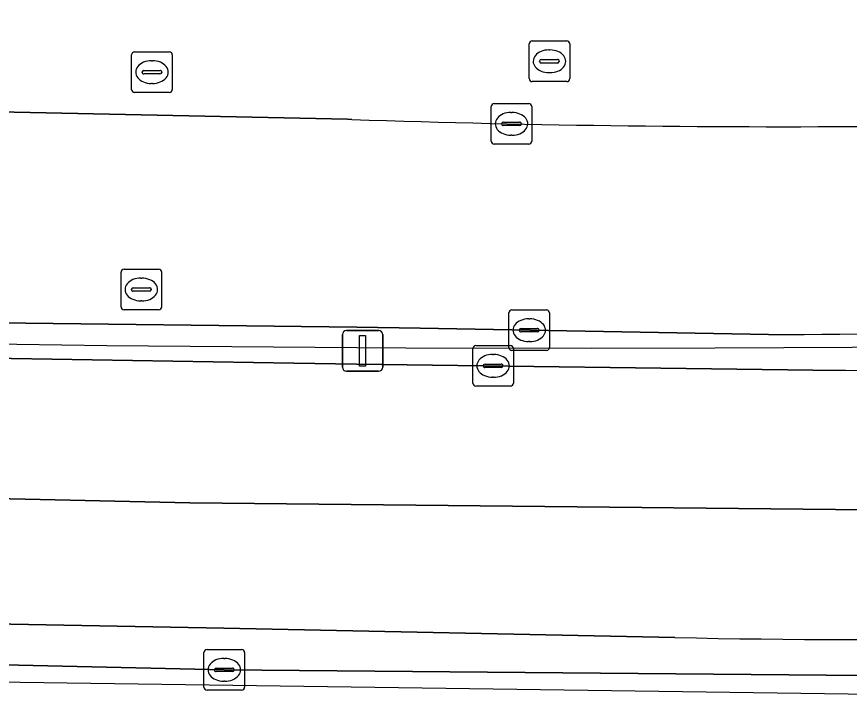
# Model space of a CAD drawing. Extents: x 161838 to 162344, y 381620 to 382160.
# Drawn here: x 162129.42 to 162149.93, y 381619.9 to 381636.86 of the extents above; entities that cross this region are included whole.
import ezdxf

# ---------------------------------------------------------------- set-up
doc = ezdxf.new("R2010")
doc.units = 0
for name, color, linetype in [('IMGEO_Berm_open', 7, 'Continuous'), ('IMGEO_Brandkraan', 7, 'Continuous'), ('IMGEO_Hek', 7, 'Continuous'), ('IMGEO_Kolk', 7, 'Continuous'), ('IMGEO_Lichtmast', 7, 'Continuous'), ('IMGEO_Rijbaan_lokaal_open', 7, 'Continuous'), ('IMGEO_Rijbaan_regionaal_gesloten', 7, 'Continuous'), ('IMGEO_Rioolput', 7, 'Continuous'), ('IMGEO_Voetpad_open', 7, 'Continuous')]:
    doc.layers.add(name, color=color, linetype=linetype)

msp = doc.modelspace()

# ---------------------------------------------------------------- linework, layer by layer
at = {"layer": 'IMGEO_Berm_open'}
for points in [[(162147.939, 381629.029), (162139.356, 381629.189), (162137.799, 381629.209), (162128.275, 381629.331), (162113.858, 381629.656), (162101.958, 381629.829), (162093.915, 381630.038), (162085.866, 381630.33), (162083.008, 381630.46), (162069.066, 381631.294)], [(162066.237, 381630.607), (162074.823, 381630.031), (162079.706, 381629.703), (162089.317, 381629.313), (162105.124, 381628.816), (162114.157, 381628.746), (162126.306, 381628.493), (162136.248, 381628.323), (162137.79, 381628.303), (162149.027, 381628.158)], [(162057.067, 381623.989), (162063.349, 381623.412), (162068.187, 381622.967), (162074.337, 381622.567), (162075.85, 381622.469), (162090.138, 381621.864), (162100.02, 381621.534), (162114.837, 381621.198), (162126.197, 381620.966), (162134.53, 381620.776), (162153.994, 381620.605), (162156.441, 381620.733), (162166.914, 381621.301)], [(162145.632, 381621.574), (162134.521, 381621.806), (162120.952, 381622.061), (162108.154, 381622.345), (162090.199, 381622.764), (162081.716, 381623.053)]]:
    msp.add_lwpolyline(points, dxfattribs=at)
for centre, radius, start, end in [((162146.248, 381962.51), 333.485, 270.29048, 272.69663), ((162151.029, 381789.499), 161.353, 269.28923, 273.87258), ((162150.09, 381816.832), 195.309, 268.69218, 273.68076)]:
    msp.add_arc(centre, radius, start, end, dxfattribs=at)
at = {"layer": 'IMGEO_Brandkraan'}
for p, q in [((162142.041, 381635.332), (162142.041, 381636.184)), ((162142.116, 381636.258), (162142.968, 381636.258)), ((162143.042, 381636.184), (162143.042, 381635.332)), ((162142.529, 381636.038), (162142.554, 381636.038)), ((162142.3, 381635.752), (162142.3, 381635.764)), ((162142.738, 381635.715), (162142.34, 381635.715)), ((162142.343, 381635.801), (162142.741, 381635.801)), ((162142.784, 381635.764), (162142.784, 381635.752)), ((162142.552, 381635.478), (162142.527, 381635.478)), ((162142.968, 381635.258), (162142.116, 381635.258))]:
    msp.add_line(p, q, dxfattribs=at)
for points in [[(162142.041, 381635.332), (162142.041, 381636.184)], [(162142.116, 381636.258), (162142.968, 381636.258)], [(162143.042, 381636.184), (162143.042, 381635.332)], [(162142.968, 381635.258), (162142.116, 381635.258)]]:
    msp.add_lwpolyline(points, dxfattribs=at)
for centre, radius, start, end in [((162142.118, 381636.182), 0.0765, 91.552, 178.448), ((162142.118, 381636.182), 0.0765, 91.552, 178.448), ((162142.966, 381636.182), 0.0765, 1.552, 88.448), ((162142.966, 381636.182), 0.0765, 1.552, 88.448), ((162142.34, 381635.761), 0.0403, 85.8775, 175.7526), ((162142.337, 381635.751), 0.0366, 178.938, 274.7102), ((162142.741, 381635.758), 0.043, 264.8664, 352.4533), ((162142.745, 381635.763), 0.0386, 1.7309, 96.639), ((162142.118, 381635.334), 0.0765, 181.552, 268.448), ((162142.118, 381635.334), 0.0765, 181.552, 268.448), ((162142.966, 381635.334), 0.0765, 271.552, 358.448), ((162142.966, 381635.334), 0.0765, 271.552, 358.448)]:
    msp.add_arc(centre, radius, start, end, dxfattribs=at)
for centre, major_axis, ratio, start_param, end_param in [((162142.528, 381635.758), (-0.387, 0.002), 0.722429, 4.712389, 7.853982), ((162142.553, 381635.758), (-0.39, 0.002), 0.717154, 1.570796, 4.712389)]:
    msp.add_ellipse(centre, major_axis=major_axis, ratio=ratio, start_param=start_param, end_param=end_param, dxfattribs=at)
at = {"layer": 'IMGEO_Hek'}
for points in [[(162241.823, 381643.497), (162233.545, 381641.12), (162229.612, 381640.011), (162225.666, 381638.966), (162220.873, 381637.787), (162217.165, 381636.942), (162213.136, 381635.998), (162208.014, 381634.881), (162199.733, 381633.272), (162194.605, 381632.38), (162187.696, 381631.333), (162181.837, 381630.583), (162175.425, 381629.906), (162170.79, 381629.51), (162167.399, 381629.27), (162161.318, 381628.942), (162155.604, 381628.756), (162151.691, 381628.719), (162146.625, 381628.693), (162143.587, 381628.688), (162139.006, 381628.698), (162137.794, 381628.704)], [(162137.794, 381628.704), (162131.639, 381628.756), (162127.198, 381628.815), (162118.656, 381628.981), (162111.06, 381629.186), (162102.721, 381629.322), (162093.959, 381629.569), (162088.027, 381629.796), (162079.036, 381630.235), (162074.46, 381630.502), (162066.472, 381631.038), (162058.311, 381631.695), (162053.276, 381632.163), (162034.557, 381634.329), (162000, 381638.941), (161983.372, 381641.239)]]:
    msp.add_lwpolyline(points, dxfattribs=at)
at = {"layer": 'IMGEO_Kolk'}
for p, q in [((162141.181, 381634.719), (162142.033, 381634.719)), ((162141.106, 381633.793), (162141.106, 381634.645)), ((162141.594, 381634.499), (162141.619, 381634.499)), ((162142.107, 381634.645), (162142.107, 381633.793)), ((162141.365, 381634.213), (162141.365, 381634.225)), ((162141.803, 381634.176), (162141.405, 381634.176)), ((162141.408, 381634.262), (162141.806, 381634.262)), ((162141.849, 381634.225), (162141.849, 381634.213)), ((162141.617, 381633.939), (162141.592, 381633.939)), ((162142.033, 381633.719), (162141.181, 381633.719)), ((162141.542, 381628.712), (162141.542, 381629.564)), ((162141.617, 381629.638), (162142.469, 381629.638)), ((162142.543, 381629.564), (162142.543, 381628.712)), ((162142.03, 381629.418), (162142.055, 381629.418)), ((162141.801, 381629.132), (162141.801, 381629.144)), ((162141.844, 381629.181), (162142.242, 381629.181)), ((162142.285, 381629.144), (162142.285, 381629.132)), ((162142.239, 381629.095), (162141.841, 381629.095)), ((162140.728, 381628.761), (162141.58, 381628.761)), ((162142.053, 381628.858), (162142.028, 381628.858)), ((162140.653, 381627.835), (162140.653, 381628.687)), ((162141.141, 381628.541), (162141.166, 381628.541)), ((162142.469, 381628.638), (162141.617, 381628.638)), ((162141.654, 381628.687), (162141.654, 381627.835)), ((162140.912, 381628.255), (162140.912, 381628.267)), ((162141.35, 381628.218), (162140.952, 381628.218)), ((162140.955, 381628.304), (162141.353, 381628.304)), ((162141.396, 381628.267), (162141.396, 381628.255)), ((162141.164, 381627.981), (162141.139, 381627.981)), ((162141.58, 381627.761), (162140.728, 381627.761)), ((162134.033, 381620.351), (162134.033, 381621.203)), ((162134.108, 381621.277), (162134.96, 381621.277)), ((162135.034, 381621.203), (162135.034, 381620.351)), ((162134.521, 381621.057), (162134.546, 381621.057)), ((162134.292, 381620.771), (162134.292, 381620.783)), ((162134.73, 381620.734), (162134.332, 381620.734)), ((162134.335, 381620.82), (162134.733, 381620.82)), ((162134.776, 381620.783), (162134.776, 381620.771)), ((162134.544, 381620.497), (162134.519, 381620.497)), ((162134.96, 381620.277), (162134.108, 381620.277))]:
    msp.add_line(p, q, dxfattribs=at)
for points in [[(162141.181, 381634.719), (162142.033, 381634.719)], [(162141.106, 381633.793), (162141.106, 381634.645)], [(162142.107, 381634.645), (162142.107, 381633.793)], [(162142.033, 381633.719), (162141.181, 381633.719)], [(162141.542, 381628.712), (162141.542, 381629.564)], [(162141.617, 381629.638), (162142.469, 381629.638)], [(162142.543, 381629.564), (162142.543, 381628.712)], [(162140.728, 381628.761), (162141.58, 381628.761)], [(162140.653, 381627.835), (162140.653, 381628.687)], [(162142.469, 381628.638), (162141.617, 381628.638)], [(162141.654, 381628.687), (162141.654, 381627.835)], [(162141.58, 381627.761), (162140.728, 381627.761)], [(162134.033, 381620.351), (162134.033, 381621.203)], [(162134.108, 381621.277), (162134.96, 381621.277)], [(162135.034, 381621.203), (162135.034, 381620.351)], [(162134.96, 381620.277), (162134.108, 381620.277)]]:
    msp.add_lwpolyline(points, dxfattribs=at)
for centre, radius, start, end in [((162141.183, 381634.643), 0.0765, 91.552, 178.448), ((162141.183, 381634.643), 0.0765, 91.552, 178.448), ((162142.031, 381634.643), 0.0765, 1.552, 88.448), ((162142.031, 381634.643), 0.0765, 1.552, 88.448), ((162141.405, 381634.222), 0.0403, 85.8775, 175.7526), ((162141.402, 381634.212), 0.0366, 178.938, 274.7102), ((162141.806, 381634.219), 0.043, 264.8664, 352.4533), ((162141.81, 381634.224), 0.0386, 1.7309, 96.639), ((162141.183, 381633.795), 0.0765, 181.552, 268.448), ((162141.183, 381633.795), 0.0765, 181.552, 268.448), ((162142.031, 381633.795), 0.0765, 271.552, 358.448), ((162142.031, 381633.795), 0.0765, 271.552, 358.448), ((162141.619, 381629.562), 0.0765, 91.552, 178.448), ((162141.619, 381629.562), 0.0765, 91.552, 178.448), ((162142.467, 381629.562), 0.0765, 1.552, 88.448), ((162142.467, 381629.562), 0.0765, 1.552, 88.448), ((162141.841, 381629.141), 0.0403, 85.8775, 175.7526), ((162142.246, 381629.143), 0.0386, 1.7309, 96.639), ((162141.838, 381629.131), 0.0366, 178.938, 274.7102), ((162142.242, 381629.138), 0.043, 264.8664, 352.4533), ((162140.73, 381628.685), 0.0765, 91.552, 178.448), ((162140.73, 381628.685), 0.0765, 91.552, 178.448), ((162141.578, 381628.685), 0.0765, 1.552, 88.448), ((162141.578, 381628.685), 0.0765, 1.552, 88.448), ((162141.619, 381628.714), 0.0765, 181.552, 268.448), ((162141.619, 381628.714), 0.0765, 181.552, 268.448), ((162142.467, 381628.714), 0.0765, 271.552, 358.448), ((162142.467, 381628.714), 0.0765, 271.552, 358.448), ((162140.952, 381628.264), 0.0403, 85.8775, 175.7526), ((162140.949, 381628.254), 0.0366, 178.938, 274.7102), ((162141.353, 381628.261), 0.043, 264.8664, 352.4533), ((162141.357, 381628.266), 0.0386, 1.7309, 96.639), ((162140.73, 381627.837), 0.0765, 181.552, 268.448), ((162140.73, 381627.837), 0.0765, 181.552, 268.448), ((162141.578, 381627.837), 0.0765, 271.552, 358.448), ((162141.578, 381627.837), 0.0765, 271.552, 358.448), ((162134.11, 381621.201), 0.0765, 91.552, 178.448), ((162134.11, 381621.201), 0.0765, 91.552, 178.448), ((162134.958, 381621.201), 0.0765, 1.552, 88.448), ((162134.958, 381621.201), 0.0765, 1.552, 88.448), ((162134.332, 381620.78), 0.0403, 85.8775, 175.7526), ((162134.329, 381620.77), 0.0366, 178.938, 274.7102), ((162134.733, 381620.777), 0.043, 264.8664, 352.4533), ((162134.737, 381620.782), 0.0386, 1.7309, 96.639), ((162134.11, 381620.353), 0.0765, 181.552, 268.448), ((162134.11, 381620.353), 0.0765, 181.552, 268.448), ((162134.958, 381620.353), 0.0765, 271.552, 358.448), ((162134.958, 381620.353), 0.0765, 271.552, 358.448)]:
    msp.add_arc(centre, radius, start, end, dxfattribs=at)
for centre, major_axis, ratio, start_param, end_param in [((162141.593, 381634.219), (-0.387, 0.002), 0.722429, 4.712389, 7.853982), ((162141.618, 381634.219), (-0.39, 0.002), 0.717154, 1.570796, 4.712389), ((162142.029, 381629.138), (-0.387, 0.002), 0.722429, 4.712389, 7.853982), ((162142.054, 381629.138), (-0.39, 0.002), 0.717154, 1.570796, 4.712389), ((162141.14, 381628.261), (-0.387, 0.002), 0.722429, 4.712389, 7.853982), ((162141.165, 381628.261), (-0.39, 0.002), 0.717154, 1.570796, 4.712389), ((162134.52, 381620.777), (-0.387, 0.002), 0.722429, 4.712389, 7.853982), ((162134.545, 381620.777), (-0.39, 0.002), 0.717154, 1.570796, 4.712389)]:
    msp.add_ellipse(centre, major_axis=major_axis, ratio=ratio, start_param=start_param, end_param=end_param, dxfattribs=at)
at = {"layer": 'IMGEO_Lichtmast'}
for p, q in [((162137.444, 381628.229), (162137.444, 381629.029)), ((162137.444, 381629.029), (162137.444, 381628.229)), ((162137.544, 381629.129), (162138.334, 381629.129)), ((162138.334, 381629.129), (162137.544, 381629.129)), ((162138.434, 381629.029), (162138.434, 381628.229)), ((162138.434, 381628.229), (162138.434, 381629.029)), ((162138.334, 381628.129), (162137.544, 381628.129)), ((162137.544, 381628.129), (162138.334, 381628.129))]:
    msp.add_line(p, q, dxfattribs=at)
msp.add_lwpolyline([(162137.864, 381629.004), (162138.014, 381629.004), (162138.014, 381628.254), (162137.864, 381628.254), (162137.864, 381629.004)], dxfattribs=at)
for centre, start, end in [((162137.544, 381629.029), 90, 180), ((162137.544, 381629.029), 90, 180), ((162138.334, 381629.029), 0, 90), ((162138.334, 381629.029), 360, 90), ((162137.544, 381628.229), 180, 270), ((162137.544, 381628.229), 180, 270), ((162138.334, 381628.229), 270, 0), ((162138.334, 381628.229), 270, 0)]:
    msp.add_arc(centre, 0.1, start, end, dxfattribs=at)
at = {"layer": 'IMGEO_Rijbaan_lokaal_open'}
msp.add_lwpolyline([(162137.678, 381634.326), (162137.564, 381634.33), (162127.788, 381634.538), (162124.705, 381634.603), (162111.846, 381634.697), (162098.826, 381634.971), (162086.17, 381635.382), (162085.866, 381630.33), (162093.915, 381630.038), (162101.958, 381629.829), (162113.858, 381629.656), (162128.275, 381629.331), (162137.799, 381629.209), (162139.356, 381629.189), (162147.939, 381629.029)], dxfattribs=at)
for centre, radius, start, end in [((162148.33, 381951.653), 317.505, 268.07742, 272.98826), ((162146.248, 381962.51), 333.485, 270.29048, 272.69663)]:
    msp.add_arc(centre, radius, start, end, dxfattribs=at)
at = {"layer": 'IMGEO_Rijbaan_regionaal_gesloten'}
for points in [[(162114.157, 381628.746), (162105.124, 381628.816), (162089.317, 381629.313), (162079.706, 381629.703), (162074.823, 381630.031), (162066.237, 381630.607), (162065.762, 381627.224), (162074.598, 381626.568), (162101.225, 381625.613), (162133.688, 381624.885), (162151.965, 381624.703), (162167.196, 381625.249), (162193.384, 381627.978), (162217.254, 381632.709), (162234.44, 381637.075), (162251.353, 381642.169), (162267.176, 381648.082), (162286.544, 381657.725), (162299.911, 381665.73), (162311.76, 381673.667), (162310.287, 381676.584), (162309.574, 381676.189), (162291.311, 381664.585)], [(162296.107, 381659.834), (162313.323, 381670.573), (162311.76, 381673.667), (162299.911, 381665.73), (162286.544, 381657.725), (162267.176, 381648.082), (162251.353, 381642.169), (162234.44, 381637.075), (162217.254, 381632.709), (162193.384, 381627.978), (162167.196, 381625.249), (162151.965, 381624.703), (162133.688, 381624.885), (162101.225, 381625.613), (162074.598, 381626.568), (162065.762, 381627.224), (162065.33, 381624.15)], [(162166.914, 381621.301), (162156.441, 381620.733), (162153.994, 381620.605), (162134.53, 381620.776), (162126.197, 381620.966), (162114.837, 381621.198), (162100.02, 381621.534), (162090.138, 381621.864), (162075.85, 381622.469), (162074.337, 381622.567), (162068.187, 381622.967), (162063.349, 381623.412), (162063.24, 381621.454), (162063.65, 381621.399), (162170.29, 381619.903), (162214.084, 381625.981), (162255.949, 381637.267), (162286.839, 381649.945), (162318.167, 381662.803)], [(162149.027, 381628.158), (162137.79, 381628.303), (162136.248, 381628.323), (162126.306, 381628.493), (162114.157, 381628.746)], [(162081.716, 381623.053), (162090.199, 381622.764), (162108.154, 381622.345), (162120.952, 381622.061), (162134.521, 381621.806), (162145.632, 381621.574)]]:
    msp.add_lwpolyline(points, dxfattribs=at)
for centre, radius, start, end in [((162151.029, 381789.499), 161.353, 269.28923, 273.87258), ((162150.09, 381816.832), 195.309, 268.69218, 273.68076)]:
    msp.add_arc(centre, radius, start, end, dxfattribs=at)
at = {"layer": 'IMGEO_Rioolput'}
for p, q in [((162132.251, 381635.066), (162132.251, 381635.918)), ((162132.326, 381635.992), (162133.178, 381635.992)), ((162133.252, 381635.918), (162133.252, 381635.066)), ((162132.739, 381635.772), (162132.764, 381635.772)), ((162132.51, 381635.486), (162132.51, 381635.498)), ((162132.553, 381635.535), (162132.951, 381635.535)), ((162132.994, 381635.498), (162132.994, 381635.486)), ((162132.948, 381635.449), (162132.55, 381635.449)), ((162132.762, 381635.212), (162132.737, 381635.212)), ((162133.178, 381634.992), (162132.326, 381634.992)), ((162132.065, 381630.64), (162132.917, 381630.64)), ((162131.99, 381629.714), (162131.99, 381630.566)), ((162132.478, 381630.42), (162132.503, 381630.42)), ((162132.991, 381630.566), (162132.991, 381629.714)), ((162132.292, 381630.183), (162132.69, 381630.183)), ((162132.249, 381630.134), (162132.249, 381630.146)), ((162132.687, 381630.097), (162132.289, 381630.097)), ((162132.733, 381630.146), (162132.733, 381630.134)), ((162132.501, 381629.86), (162132.476, 381629.86)), ((162132.917, 381629.64), (162132.065, 381629.64))]:
    msp.add_line(p, q, dxfattribs=at)
for points in [[(162132.251, 381635.066), (162132.251, 381635.918)], [(162132.326, 381635.992), (162133.178, 381635.992)], [(162133.252, 381635.918), (162133.252, 381635.066)], [(162133.178, 381634.992), (162132.326, 381634.992)], [(162132.065, 381630.64), (162132.917, 381630.64)], [(162131.99, 381629.714), (162131.99, 381630.566)], [(162132.991, 381630.566), (162132.991, 381629.714)], [(162132.917, 381629.64), (162132.065, 381629.64)]]:
    msp.add_lwpolyline(points, dxfattribs=at)
for centre, radius, start, end in [((162132.328, 381635.916), 0.0765, 91.552, 178.448), ((162132.328, 381635.916), 0.0765, 91.552, 178.448), ((162133.176, 381635.916), 0.0765, 1.552, 88.448), ((162133.176, 381635.916), 0.0765, 1.552, 88.448), ((162132.55, 381635.495), 0.0403, 85.8775, 175.7526), ((162132.955, 381635.497), 0.0386, 1.7309, 96.639), ((162132.547, 381635.485), 0.0366, 178.938, 274.7102), ((162132.951, 381635.492), 0.043, 264.8664, 352.4533), ((162132.328, 381635.068), 0.0765, 181.552, 268.448), ((162132.328, 381635.068), 0.0765, 181.552, 268.448), ((162133.176, 381635.068), 0.0765, 271.552, 358.448), ((162133.176, 381635.068), 0.0765, 271.552, 358.448), ((162132.067, 381630.564), 0.0765, 91.552, 178.448), ((162132.067, 381630.564), 0.0765, 91.552, 178.448), ((162132.915, 381630.564), 0.0765, 1.552, 88.448), ((162132.915, 381630.564), 0.0765, 1.552, 88.448), ((162132.289, 381630.143), 0.0403, 85.8775, 175.7526), ((162132.694, 381630.145), 0.0386, 1.7309, 96.639), ((162132.286, 381630.133), 0.0366, 178.938, 274.7102), ((162132.69, 381630.14), 0.043, 264.8664, 352.4533), ((162132.067, 381629.716), 0.0765, 181.552, 268.448), ((162132.067, 381629.716), 0.0765, 181.552, 268.448), ((162132.915, 381629.716), 0.0765, 271.552, 358.448), ((162132.915, 381629.716), 0.0765, 271.552, 358.448)]:
    msp.add_arc(centre, radius, start, end, dxfattribs=at)
for centre, major_axis, ratio, start_param, end_param in [((162132.738, 381635.492), (-0.387, 0.002), 0.722429, 4.712389, 7.853982), ((162132.763, 381635.492), (-0.39, 0.002), 0.717154, 1.570796, 4.712389), ((162132.477, 381630.14), (-0.387, 0.002), 0.722429, 4.712389, 7.853982), ((162132.502, 381630.14), (-0.39, 0.002), 0.717154, 1.570796, 4.712389)]:
    msp.add_ellipse(centre, major_axis=major_axis, ratio=ratio, start_param=start_param, end_param=end_param, dxfattribs=at)
at = {"layer": 'IMGEO_Voetpad_open'}
msp.add_lwpolyline([(162066.864, 381636.554), (162073.658, 381636.117), (162083.314, 381635.535), (162085.478, 381635.405), (162086.17, 381635.382), (162098.826, 381634.971), (162111.846, 381634.697), (162124.705, 381634.603), (162127.788, 381634.538), (162137.564, 381634.33), (162137.678, 381634.326)], dxfattribs=at)
msp.add_arc((162148.33, 381951.653), 317.505, 268.07742, 272.98826, dxfattribs=at)

doc.saveas('drawing.dxf')
